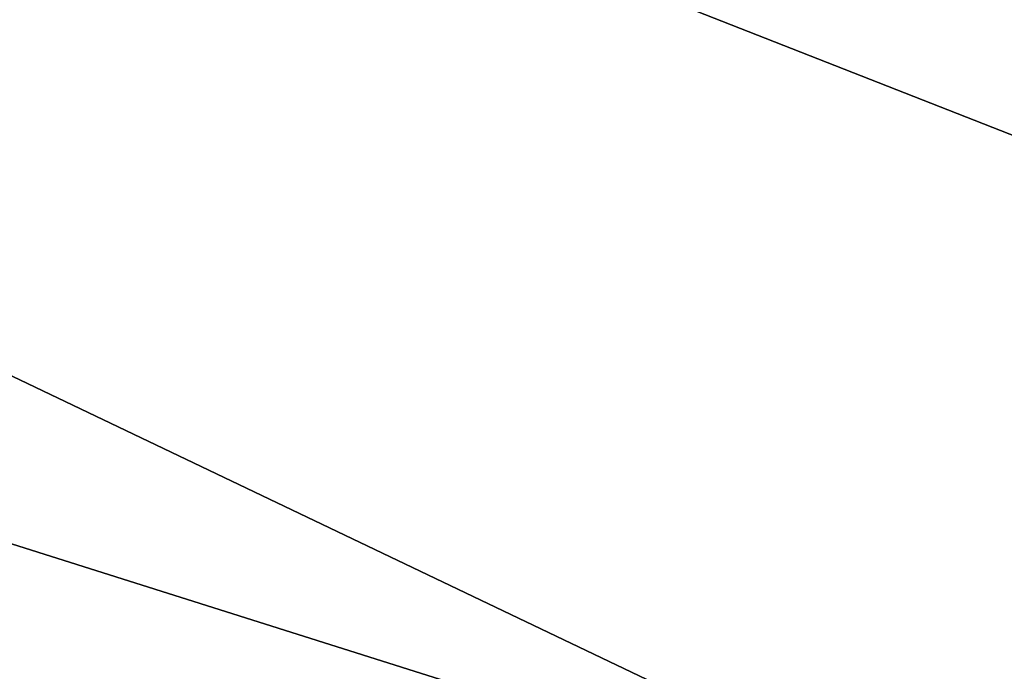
# Model space of a CAD drawing. Extents: x -250 to 250, y -832 to 754.
# Tile 860 of 1056: x -146.496 to -146.04, y 675.692 to 675.994. Entities that reach past the tile are written whole.
import ezdxf

# ---------------------------------------------------------------- set-up
doc = ezdxf.new("R2010")
doc.units = 0
doc.header["$LTSCALE"] = 33.374815
for name, color, linetype in [('201', 7, 'CONTINUOUS'), ('2066', 7, 'CONTINUOUS'), ('2067', 7, 'CONTINUOUS'), ('2069', 7, 'CONTINUOUS'), ('2087', 7, 'CONTINUOUS'), ('2951', 7, 'CONTINUOUS')]:
    doc.layers.add(name, color=color, linetype=linetype)

msp = doc.modelspace()

# ---------------------------------------------------------------- linework, layer by layer
at = {"layer": '201', "color": 7, "linetype": 'CONTINUOUS'}
for points in [[(210, 682, -11), (210, 674.22183, -7.77817), (-210, 682, -11), (210, 682, -11)], [(-210, 682, -11), (210, 674.22183, -7.77817), (-210, 674.22183, -7.77817), (-210, 682, -11)], [(210, 674.22183, 7.77817), (210, 682, 11), (-210, 674.22183, 7.77817), (210, 674.22183, 7.77817)], [(210, 682, 11), (-210, 682, 11), (-210, 674.22183, 7.77817), (210, 682, 11)]]:
    msp.add_3dface(points, dxfattribs=at)
at = {"layer": '2066', "color": 7, "linetype": 'CONTINUOUS'}
msp.add_3dface([(-143.99037, 676.44403, 68.65), (-150, 676.85832, 68.65), (-144.70438, 675.1828, 68.65), (-143.99037, 676.44403, 68.65)], dxfattribs=at)
at = {"layer": '2067', "color": 7, "linetype": 'CONTINUOUS'}
msp.add_3dface([(-156.76847, 674.71304, 15.65), (-150, 677.5, 15.65), (-143.49431, 674.93976, 15.65), (-156.76847, 674.71304, 15.65)], dxfattribs=at)
at = {"layer": '2069', "color": 7, "linetype": 'CONTINUOUS'}
msp.add_3dface([(-150, 678.5, 16.65), (-145.91032, 677.62711, 27.05004), (-140.17086, 672.80637, 16.65), (-150, 678.5, 16.65)], dxfattribs=at)
at = {"layer": '2087', "color": 7, "linetype": 'CONTINUOUS'}
for points in [[(-150, 678.5, 16.65), (-140.17086, 672.80637, 16.65), (-150, 678.20711, 15.94289), (-150, 678.5, 16.65)], [(-140.17086, 672.80637, 16.65), (-150, 677.5, 15.65), (-150, 678.20711, 15.94289), (-140.17086, 672.80637, 16.65)], [(-143.49431, 674.93976, 15.65), (-150, 677.5, 15.65), (-140.17086, 672.80637, 16.65), (-143.49431, 674.93976, 15.65)]]:
    msp.add_3dface(points, dxfattribs=at)
at = {"layer": '2951', "color": 7, "linetype": 'CONTINUOUS'}
for points in [[(-144.70438, 675.1828, 68.65), (-150, 676.85832, 68.65), (-144.92357, 672.24372, 68.55), (-144.70438, 675.1828, 68.65)], [(-150, 676.85832, 68.65), (-150, 675.63358, 68.62499), (-144.92357, 672.24372, 68.55), (-150, 676.85832, 68.65)]]:
    msp.add_3dface(points, dxfattribs=at)

doc.saveas('drawing.dxf')
